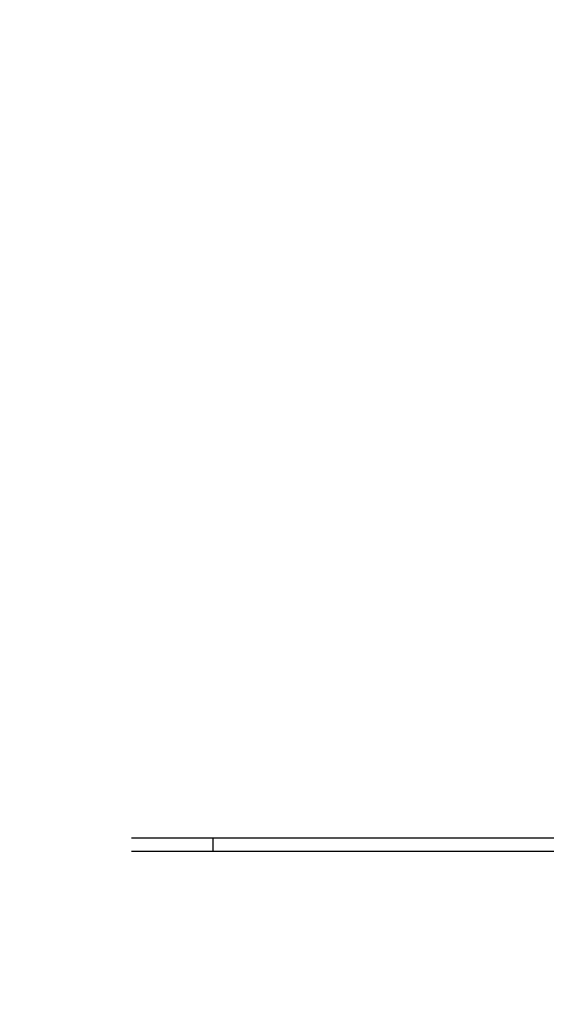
# Model space of a CAD drawing. Header units: metres. Extents: x -13 to 93, y -119 to 25.
# Tile 598 of 656: x -11.342 to -11.145, y -8.675 to -8.307. Entities that reach past the tile are written whole.
import ezdxf

# ---------------------------------------------------------------- set-up
doc = ezdxf.new("R2010")
doc.units = ezdxf.units.M
doc.header["$LTSCALE"] = 0.00508
doc.layers.add('Plan-Planrahmen', color=7, linetype='Continuous', lineweight=18)

# ---------------------------------------------------------------- blocks, each defined once
blk = doc.blocks.new('*U1354')
at = {"layer": 'Plan-Planrahmen', "lineweight": 25}
for p, q in [((0.89, 0.1005), (-0.299, 0.1005)), ((0.335, 0.0955), (0.335, 0.1005)), ((-0.274, 0.0955), (0.885, 0.0955))]:
    blk.add_line(p, q, dxfattribs=at)
blk = doc.blocks.new('planlayout_50_8')
at = {"color": 3, "linetype": 'Continuous', "lineweight": 5}
blk.add_wipeout([(-0.33845, 0.13977), (-0.33845, -0.79023), (0.93655, -0.79023), (0.93655, 0.13977)], dxfattribs=at).dxf.layer = 'Plan-Planrahmen'
at = {"layer": 'Plan-Planrahmen', "color": 7}
blk.add_blockref('*U1354', (0, 0), dxfattribs=at)
blk = doc.blocks.new('planlayout_50_7')
at = {"color": 3, "linetype": 'Continuous', "lineweight": 5}
blk.add_wipeout([(-0.40945, 0.13977), (-0.40945, -0.79023), (0.86555, -0.79023), (0.86555, 0.13977)], dxfattribs=at).dxf.layer = 'Plan-Planrahmen'
blk = doc.blocks.new('*U1366')
at = {"layer": 'Plan-Planrahmen', "lineweight": 25}
for p, q in [((0.885, -0.7355), (-0.274, -0.7355)), ((0.335, -0.7355), (0.335, -0.7405)), ((0.89, -0.7405), (-0.299, -0.7405))]:
    blk.add_line(p, q, dxfattribs=at)
blk = doc.blocks.new('planlayout_50_6')
at = {"color": 3, "linetype": 'Continuous', "lineweight": 5}
blk.add_wipeout([(-0.33845, 0.13977), (-0.33845, -0.79023), (0.93655, -0.79023), (0.93655, 0.13977)], dxfattribs=at).dxf.layer = 'Plan-Planrahmen'
at = {"layer": 'Plan-Planrahmen', "color": 7}
blk.add_blockref('*U1366', (0, 0), dxfattribs=at)
blk = doc.blocks.new('planlayout_50_5')
at = {"color": 3, "linetype": 'Continuous', "lineweight": 5}
blk.add_wipeout([(-0.40945, 0.13977), (-0.40945, -0.79023), (0.86555, -0.79023), (0.86555, 0.13977)], dxfattribs=at).dxf.layer = 'Plan-Planrahmen'

msp = doc.modelspace()

# ---------------------------------------------------------------- block references
at = {"layer": 'Plan-Planrahmen', "color": 7}
msp.add_blockref('planlayout_50_8', (-11.60436427, -8.45273174), dxfattribs=at)

# ---------------------------------------------------------------- next in the draw order: block references
msp.add_blockref('planlayout_50_7', (-12.16536427, -8.45273174), dxfattribs=at)

# ---------------------------------------------------------------- next in the draw order: block references
msp.add_blockref('planlayout_50_6', (-11.60436427, -7.87773174), dxfattribs=at)

# ---------------------------------------------------------------- next in the draw order: block references
msp.add_blockref('planlayout_50_5', (-12.16536427, -7.87773174), dxfattribs=at)

doc.saveas('drawing.dxf')
